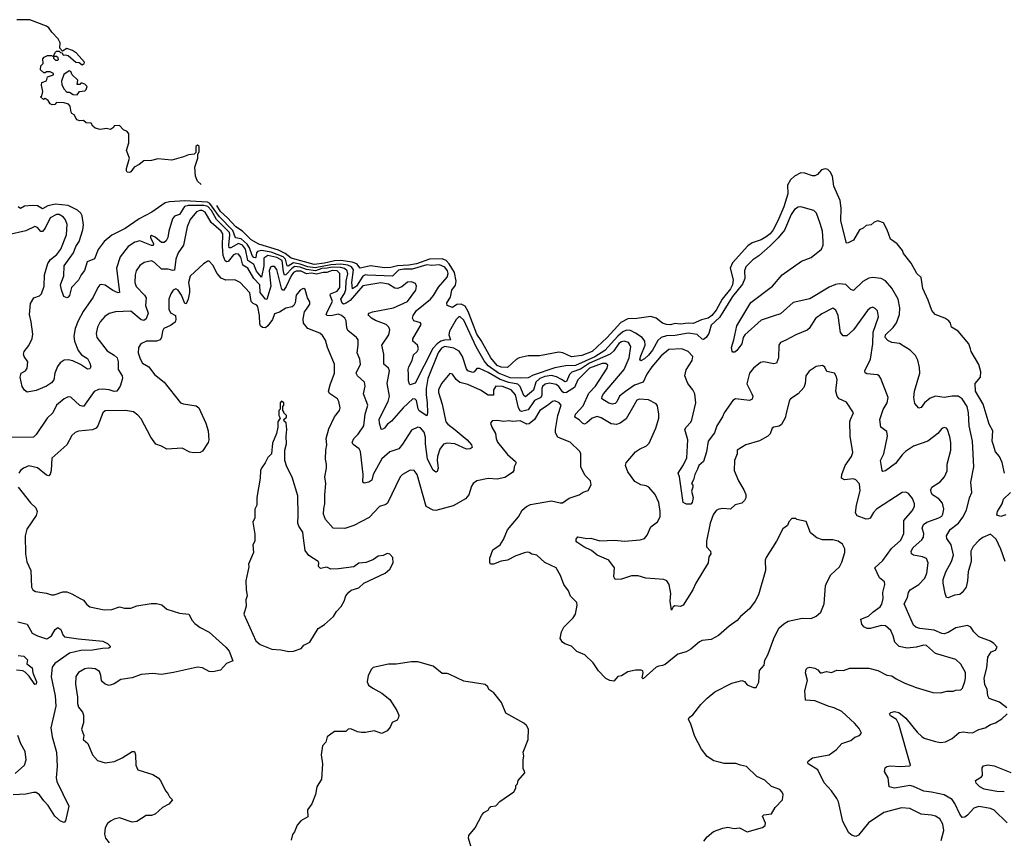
# Model space of a CAD drawing. Extents: x 2087054 to 2277909, y 548907 to 753496.
# Tile 434 of 444: x 2233747 to 2241433, y 716223 to 722616. Entities that reach past the tile are written whole.
import ezdxf

# ---------------------------------------------------------------- set-up
doc = ezdxf.new("R2010")
doc.units = 0

msp = doc.modelspace()

# ---------------------------------------------------------------- linework, layer by layer
at = {"layer": '0CON20XD'}
for points in [[(2235163.4, 721329.1), (2235135.8, 721355), (2235119.8, 721395), (2235112.7, 721465), (2235136.1, 721536.1), (2235137.5, 721565), (2235147.5, 721585), (2235148.8, 721625), (2235135, 721636), (2235121.2, 721625), (2235121.7, 721578.3), (2235110, 721565), (2235065, 721562), (2235025, 721544.3), (2234935, 721518.6), (2234825, 721530.4), (2234775, 721516.9), (2234715, 721513.8), (2234680, 721485), (2234641.2, 721465), (2234615, 721427.5), (2234602.7, 721422.7), (2234585.7, 721425.7), (2234579.2, 721435), (2234580, 721455), (2234604.3, 721535), (2234581.1, 721595), (2234599.2, 721655), (2234598, 721725), (2234585, 721743.3), (2234557, 721757), (2234525, 721790), (2234483, 721787), (2234480, 721775), (2234455, 721757.5), (2234425, 721767.5), (2234375, 721757.5), (2234335, 721770), (2234316.7, 721785), (2234305, 721807.5), (2234265, 721810), (2234245, 721830), (2234215, 721827.5), (2234192.5, 721835), (2234173, 721873), (2234155, 721882.5), (2234147.5, 721895), (2234141.7, 721941.7), (2234127, 721957), (2234095, 721967.5), (2234035, 721970), (2234020, 721955), (2234000.7, 721950.7), (2233985, 721960), (2233970, 721985), (2233945, 722000), (2233931.7, 721991.7), (2233910, 722015), (2233918.3, 722021.7), (2233927.5, 722055), (2233917.5, 722105), (2233920, 722125), (2233955, 722140), (2233965, 722170), (2234010, 722185), (2234010, 722195), (2233985, 722210), (2233955, 722210), (2233945, 722200), (2233935, 722200), (2233910, 722225), (2233913, 722257), (2233930, 722275), (2233928.3, 722311.7), (2233937, 722323), (2233965, 722336.7), (2233995, 722337.5), (2234010, 722330), (2234010, 722315), (2234025, 722300), (2234045, 722300), (2234050, 722305), (2234048.3, 722318.3), (2234035, 722330), (2234010, 722330), (2234010, 722335), (2234025, 722362.5), (2234035, 722370), (2234055, 722370), (2234065, 722360), (2234078.3, 722358.3), (2234085, 722340), (2234105, 722342.5), (2234126.2, 722336.2), (2234185, 722283.3), (2234211.7, 722281.7), (2234235, 722262.5), (2234250, 722275), (2234252.5, 722285), (2234190, 722355), (2234160, 722375), (2234115, 722392.5), (2234081.7, 722371.7), (2234060, 722395), (2234062.5, 722435), (2234047.3, 722467.3), (2233997.5, 722517.5), (2233975, 722552.5), (2233955, 722566.7), (2233825, 722616.2), (2233724.1, 722615.9)], [(2234195, 722030), (2234213.8, 722056.2), (2234255, 722060), (2234265, 722070), (2234272.5, 722095), (2234255, 722112.5), (2234235, 722120), (2234225, 722120), (2234215, 722110), (2234195, 722110), (2234200, 722145), (2234157.5, 722185), (2234145, 722212.5), (2234133.6, 722216.4), (2234092.5, 722187.5), (2234073.9, 722136.1), (2234075, 722110), (2234090, 722075), (2234115, 722050), (2234135, 722050), (2234163, 722033), (2234195, 722030)], [(2241434, 719075), (2241417.3, 719157.3), (2241396.1, 719206.1), (2241365, 719242.5), (2241345, 719302.5), (2241339.2, 719325), (2241344.3, 719405), (2241315, 719456.7), (2241268.9, 719615), (2241207.8, 719715), (2241206.7, 719775), (2241246.7, 719825), (2241248.8, 719865), (2241233.6, 719923.6), (2241173.3, 720025), (2241168.8, 720045), (2241156.1, 720086.1), (2241073, 720183), (2241020, 720215), (2241012.5, 720245), (2241000, 720265), (2240970, 720285), (2240893.9, 720313.9), (2240867.5, 720345), (2240840, 720425), (2240798.3, 720518.3), (2240783.6, 720603.6), (2240750, 720635), (2240706.1, 720716.1), (2240645, 720790), (2240637.5, 720815), (2240595.9, 720865.9), (2240545, 720902.5), (2240520, 720975), (2240489.3, 721029.3), (2240445, 721046.7), (2240416, 721034), (2240395, 721013.3), (2240355, 721010), (2240331.4, 720988.6), (2240302.5, 720975), (2240255, 720894.2), (2240215, 720872.5), (2240201.7, 720871.7), (2240156.9, 721045), (2240158.8, 721145), (2240150.6, 721205), (2240103.3, 721315), (2240092.5, 721395), (2240075, 721427.5), (2240055, 721447.5), (2240035, 721452.5), (2240005, 721442.5), (2239975, 721407.5), (2239955, 721396.7), (2239935, 721396.7), (2239875, 721416.7), (2239845, 721419.2), (2239796, 721395), (2239765, 721365.8), (2239741.1, 721325), (2239742.1, 721255), (2239711.3, 721155), (2239666.3, 721045), (2239629.3, 720975), (2239606.5, 720945), (2239575, 720919.2), (2239535, 720896.5), (2239465, 720873.5), (2239429.9, 720850.1), (2239311.9, 720718.1), (2239293.1, 720675), (2239315.7, 720585), (2239310.6, 720545), (2239296.2, 720515), (2239229.8, 720435), (2239182.9, 720347.1), (2239149, 720305), (2239120.6, 720285), (2239068.3, 720271.7), (2239005, 720243.3), (2238965, 720246.6), (2238905, 720237.9), (2238865, 720243.5), (2238825, 720233.3), (2238796, 720236), (2238765, 720246.7), (2238714.5, 720284.5), (2238675, 720298.6), (2238565, 720283.3), (2238495, 720280.7), (2238438.4, 720251.6), (2238332.4, 720135), (2238216, 720025), (2238135, 719993.5), (2238055, 719983.8), (2237985.9, 720015.9), (2237955, 720020.4), (2237805, 719990), (2237715, 719991.1), (2237645, 719976.5), (2237623, 719963), (2237555, 719900), (2237505, 719902.4), (2237475, 719914.8), (2237425.3, 719975), (2237350, 720110), (2237315, 720159.6), (2237247, 720337), (2237225, 720378.6), (2237194.3, 720395.7), (2237159.1, 720390.9), (2237125, 720368), (2237084, 720385), (2237082.5, 720405), (2237110.8, 720449.2), (2237119.7, 720505), (2237148.2, 720541.8), (2237153.6, 720575), (2237140.9, 720640.9), (2237099.2, 720709.2), (2237076, 720736), (2237045, 720748.6), (2236945, 720747.3), (2236845, 720709.1), (2236785, 720698.6), (2236695.7, 720694.3), (2236645, 720681.7), (2236595, 720678.3), (2236485, 720695.2), (2236405, 720676.6), (2236379.1, 720709.1), (2236343.1, 720723.1), (2236255, 720735.1), (2236205, 720733.3), (2236125, 720714.1), (2236045, 720703.7), (2235865, 720753.4), (2235819.1, 720789.1), (2235767.6, 720817.6), (2235614.1, 720864.1), (2235555, 720896.8), (2235485, 720965.8), (2235435, 720999.4), (2235370.1, 721070.1), (2235315, 721118), (2235286.8, 721164.9)], [(2240775, 717862.3), (2240742.4, 717872.4), (2240725, 717887.5), (2240652, 718055), (2240678.5, 718105), (2240686.1, 718143.9), (2240697.8, 718165), (2240766.5, 718205), (2240812.8, 718255), (2240828.9, 718295), (2240838.9, 718375), (2240825, 718407.5), (2240795, 718420.5), (2240723.3, 718435), (2240710, 718445), (2240707.1, 718465), (2240721.5, 718495), (2240789.4, 718555), (2240803.5, 718575), (2240805.5, 718605), (2240791.1, 718645), (2240801.1, 718675), (2240827.6, 718692.4), (2240922.5, 718725), (2240945, 718740), (2240954.6, 718755.4), (2240961.5, 718795), (2240951.4, 718841.4), (2240922.5, 718875), (2240873.1, 718905), (2240861.1, 718925), (2240859.4, 718945), (2240867.5, 718965), (2240932.9, 719007.1), (2240966.9, 719045), (2240988, 719092), (2240986.7, 719145), (2241015.6, 719255), (2241016.5, 719315), (2241008.9, 719358.9), (2240988.8, 719415), (2240982.5, 719425), (2240965, 719431.2), (2240945, 719423.3), (2240913.8, 719385), (2240835, 719326), (2240725, 719285.8), (2240661.9, 719245), (2240635, 719218.9), (2240585, 719151.5), (2240505, 719092.9), (2240485, 719088.8), (2240478.8, 719095), (2240468, 719175), (2240493.1, 719225), (2240522.5, 719365), (2240515, 719400), (2240468.6, 719435), (2240462.2, 719495), (2240488, 719572), (2240517.5, 719625), (2240526.7, 719665), (2240470, 719815), (2240456.2, 719835), (2240442.9, 719842.9), (2240361.1, 719851.1), (2240348.1, 719858.1), (2240343.2, 719873.2), (2240387.5, 719965), (2240406.4, 720085), (2240410.4, 720175), (2240451.9, 720295), (2240442.1, 720342.1), (2240425, 720362), (2240405, 720370), (2240385.8, 720364.2), (2240364.2, 720345), (2240255.5, 720194.5), (2240205, 720146.9), (2240175, 720147.5), (2240155, 720174), (2240135.6, 720305), (2240117.6, 720347.6), (2240095, 720363.8), (2240009.8, 720320.2), (2239958, 720282), (2239910, 720205), (2239895, 720190.6), (2239805, 720155.6), (2239727, 720113), (2239685.7, 720094.3), (2239672.5, 720075), (2239670.6, 719975), (2239655.5, 719934.5), (2239635, 719928.1), (2239555, 719944.3), (2239530.3, 719939.7), (2239475, 719895.7), (2239445, 719856.9), (2239423.8, 719773.8), (2239463.3, 719695), (2239468.9, 719675), (2239465, 719654), (2239445, 719642.2), (2239335, 719656.2), (2239315, 719641.1), (2239245, 719547.1), (2239232.3, 719515), (2239187.9, 719445), (2239170.7, 719389.3), (2239122.5, 719325), (2239108, 719242), (2239084.3, 719165.7), (2239048, 719135), (2239039.2, 719105), (2239016.2, 719065), (2239007, 719023), (2238992.5, 718995), (2239001.7, 718981.7), (2239002.5, 718965), (2238990, 718935), (2239004, 718885), (2238996.2, 718845), (2238985, 718833.3), (2238951.7, 718831.7), (2238926.1, 718846.1), (2238897.5, 719045), (2238887.1, 719075), (2238929.6, 719140.4), (2238955.4, 719195), (2238962.8, 719335), (2238940.5, 719415), (2238948.5, 719435), (2238985, 719473.5), (2238995, 719492.5), (2239025.5, 719625), (2239017.1, 719695), (2239002.5, 719725), (2238963.1, 719775), (2238939.5, 719835), (2238948.9, 719881.1), (2238996, 719955), (2239000.8, 719985), (2238965.8, 720025), (2238917, 720047), (2238815, 720039.5), (2238755, 719990.4), (2238680.5, 719905), (2238642.1, 719847.9), (2238613.5, 719786.5), (2238545, 719763), (2238476.3, 719713.7), (2238429.7, 719675), (2238408.3, 719631.8), (2238395, 719617.8), (2238375, 719614.5), (2238345, 719622.3), (2238291.9, 719655), (2238292.7, 719675), (2238305.4, 719695), (2238464.7, 719885), (2238505.7, 719975), (2238517.3, 720065), (2238498.8, 720095), (2238465, 720106.6), (2238445, 720101.1), (2238425, 720086.2), (2238385, 720029.4), (2238356.8, 720005), (2238195, 719934), (2238123.6, 719886.4), (2238055.9, 719864.1), (2238038.3, 719845), (2238015, 719791.1), (2238005, 719788.2), (2237975.4, 719805.4), (2237937.3, 719827.3), (2237897.6, 719837.6), (2237845, 719828.5), (2237807.9, 719815), (2237777, 719785), (2237756.6, 719723.4), (2237695, 719670.7), (2237681.9, 719681.9), (2237655, 719751.6), (2237635, 719769.1), (2237565, 719784.1), (2237496.9, 719806.9), (2237405, 719861.2), (2237335, 719891.5), (2237315, 719891.4), (2237295.8, 719865), (2237285, 719860.9), (2237245.6, 719875), (2237235, 719890.8), (2237204.1, 719985), (2237177.5, 720027.5), (2237135, 720051), (2237066.6, 720063.4), (2237039.8, 720050.2), (2237013.2, 720015), (2236931.6, 719815), (2236919.7, 719735), (2236920.3, 719689.7), (2236928.5, 719625), (2236931.1, 719545), (2236926.2, 719523.8), (2236865, 719561.4), (2236857, 719577), (2236845, 719641.8), (2236835, 719653.8), (2236815, 719654.7), (2236739.7, 719585), (2236649.2, 719480.8), (2236614.6, 719455), (2236595, 719427.5), (2236575.9, 719415.9), (2236568.3, 719418.3), (2236555.2, 719465), (2236554.2, 719495.8), (2236624.1, 719635), (2236632.9, 719675), (2236615.5, 719775), (2236633.5, 719875), (2236625.6, 719895), (2236590.5, 719925), (2236590.5, 720005), (2236573.8, 720075), (2236627.8, 720155), (2236635.6, 720195), (2236628.5, 720215), (2236606.9, 720235), (2236525, 720267.9), (2236494.2, 720284.2), (2236472, 720305), (2236466.2, 720315), (2236473.8, 720325), (2236500, 720335), (2236665.8, 720365), (2236772.9, 720415), (2236840, 720505), (2236845.7, 720535), (2236836.7, 720556.7), (2236805, 720568.9), (2236775, 720565.6), (2236730.3, 720529.7), (2236695, 720516.8), (2236675, 720520.3), (2236625, 720551.6), (2236565, 720560.9), (2236425, 720538.6), (2236326.1, 720423.9), (2236295, 720401.4), (2236275, 720395.2), (2236263.4, 720403.4), (2236254.6, 720435), (2236281.9, 720478.1), (2236291.7, 720508.3), (2236294.2, 720575), (2236307.8, 720632.2), (2236304, 720655), (2236283.3, 720673.3), (2236255, 720682.2), (2236185, 720683.1), (2236146.9, 720675), (2236105, 720673.3), (2236055, 720654.4), (2235985, 720666.6), (2235935, 720684.7), (2235895, 720687.9), (2235875, 720676.3), (2235825, 720624.1), (2235815, 720622.3), (2235806.2, 720646.2), (2235794.6, 720735), (2235755, 720760.2), (2235685, 720775.1), (2235653.1, 720755), (2235651.6, 720695), (2235635, 720604.7), (2235595, 720653.5), (2235573.4, 720703.4), (2235527.8, 720735), (2235508.4, 720825), (2235487.2, 720855), (2235455, 720869.5), (2235395, 720834.2), (2235382.2, 720835), (2235378.3, 720855), (2235387.7, 720935), (2235384.2, 720955), (2235283.1, 721055), (2235244.9, 721125), (2235215, 721156.5), (2235185, 721166.1), (2235065, 721166.2), (2235032.3, 721157.7), (2234995, 721095.6), (2234955, 721082.9), (2234938.6, 721061.4), (2234910.4, 720965), (2234902.9, 720915), (2234890.6, 720889.4), (2234875, 720875.7), (2234855, 720876.7), (2234805, 720919.1), (2234775, 720930), (2234767.5, 720925), (2234767.3, 720915), (2234791.5, 720865), (2234787.9, 720852.1), (2234775, 720852.3), (2234685, 720890), (2234645, 720879.6), (2234592.2, 720845), (2234531.8, 720765), (2234503.1, 720675), (2234525.5, 720484.5), (2234515, 720483.5), (2234475, 720502.1), (2234415, 720542.5), (2234385, 720549.5), (2234372.9, 720545), (2234355.6, 720525), (2234319.5, 720449.5), (2234242.3, 720337.7), (2234202.1, 720265), (2234180.8, 720205), (2234169.2, 720145), (2234174.7, 720105), (2234203.8, 720033.8), (2234229.8, 719999.8), (2234275, 719971.4), (2234295.5, 719935), (2234302.5, 719905), (2234295, 719890), (2234275, 719887.1), (2234222.5, 719922.5), (2234162.4, 719952.4), (2234125, 719960.4), (2234095, 719956.5), (2234063.7, 719936.4), (2234041.4, 719908.6), (2234020.8, 719855), (2234012.1, 719805), (2233995, 719780.5), (2233955, 719755.5), (2233875, 719719.2), (2233805, 719706.7), (2233785, 719722.5), (2233765, 719752.5), (2233750.5, 719825), (2233758.1, 719855), (2233791.9, 719875), (2233805.5, 719895.5), (2233810, 719945), (2233781.8, 719985), (2233775.5, 720005), (2233782.2, 720025), (2233817.6, 720072.4), (2233842.9, 720127.1), (2233848.9, 720161.1), (2233837.2, 720257.2), (2233822.8, 720315), (2233831.3, 720398.7), (2233856, 720444), (2233900.3, 720459.7), (2233916, 720475), (2233936.9, 720535), (2233940.3, 720625), (2233967.3, 720712.7), (2233986.7, 720743.3), (2234036.8, 720783.2), (2234067.8, 720825), (2234111.7, 720935), (2234116.3, 721016.3), (2234105, 721053.1), (2234088.5, 721075), (2234055, 721094.8), (2234035, 721095.7), (2233985, 721070), (2233945, 720987.8), (2233925, 720963.3), (2233913, 720963), (2233885, 720994.6), (2233865, 721000.5), (2233795, 720968.2), (2233655.8, 720935.8)], [(2237755, 719841), (2237715, 719820.4), (2237654.1, 719815.9), (2237575, 719819.3), (2237485, 719855.7), (2237403.1, 719913.1), (2237372.2, 719952.2), (2237311, 720061), (2237215, 720269.5), (2237185, 720295.6), (2237175, 720294.8), (2237155, 720275.2), (2237102.3, 720185), (2237096.4, 720155), (2237109.4, 720115), (2237064.1, 720114.1), (2237035, 720106.8), (2237004.8, 720085.2), (2236971.8, 720048.2), (2236835, 719776.7), (2236795, 719763.8), (2236789.2, 719769.2), (2236782.4, 719795), (2236782, 719845), (2236779.3, 719885), (2236784.6, 719905), (2236809.7, 719955), (2236822, 719998), (2236850.5, 720025), (2236859.2, 720045), (2236853.3, 720075), (2236816.7, 720105), (2236814.6, 720125), (2236880, 720235), (2236875, 720248.8), (2236824.4, 720264.4), (2236814.4, 720285), (2236818.1, 720305), (2236844.6, 720345), (2236954.6, 720435), (2236977.9, 720462.1), (2237015, 720526.9), (2237084.8, 720605), (2237092.2, 720635), (2237087.6, 720655), (2237065, 720683.4), (2237025, 720702.7), (2236965, 720696.6), (2236925, 720701.5), (2236811.2, 720668.8), (2236745, 720666.8), (2236705, 720659), (2236656.1, 720613.9), (2236461, 720621), (2236445, 720622.8), (2236425, 720614.2), (2236375, 720536), (2236345, 720515.5), (2236340.5, 720565), (2236351.7, 720661.7), (2236337.3, 720685), (2236308.1, 720698.1), (2236255, 720708), (2236175, 720703), (2236052.1, 720677.8), (2235995, 720686.8), (2235936.8, 720706.8), (2235885, 720716.8), (2235842.7, 720692.7), (2235835, 720695.3), (2235822.2, 720745), (2235803, 720765), (2235710.2, 720800.2), (2235635, 720812.9), (2235604.1, 720805), (2235596.6, 720795), (2235589.8, 720760.2), (2235585, 720755.4), (2235575, 720758.1), (2235560.5, 720775), (2235541.3, 720835), (2235523.6, 720863.6), (2235475, 720904.7), (2235431.6, 720911.6), (2235410.3, 720970.3), (2235306.2, 721076.2), (2235231.6, 721181.6), (2235212.4, 721192.4), (2235035, 721200.7), (2234915, 721194.8), (2234883, 721187), (2234777, 721113), (2234678.5, 721061.5), (2234569.2, 720985), (2234465, 720932.2), (2234407, 720883), (2234358.8, 720821.2), (2234331.1, 720748.9), (2234274.7, 720725.3), (2234252, 720658), (2234225.5, 720625), (2234205, 720583.1), (2234150.6, 720525), (2234135, 720462.5), (2234125, 720448.8), (2234114, 720444), (2234090, 720455), (2234072.3, 720507.7), (2234066.5, 720545), (2234092.5, 720615), (2234094.4, 720695), (2234165.5, 720794.5), (2234185, 720843.8), (2234210.3, 720885), (2234239.7, 720975), (2234244.1, 721015), (2234234.7, 721084.7), (2234224.6, 721104.6), (2234197.5, 721127.5), (2234123.9, 721163.9), (2234025, 721174.3), (2233966.8, 721163.2), (2233925, 721138.6), (2233885, 721161.6), (2233844.7, 721165.3), (2233785, 721159.1), (2233752.3, 721142.3), (2233735, 721153.8)], [(2241439.6, 718385), (2241405, 718480.8), (2241369.2, 718559.2), (2241325, 718598.5), (2241266.5, 718573.5), (2241237.4, 718552.6), (2241189, 718501), (2241172.1, 718465), (2241174.6, 718385), (2241150, 718305), (2241145.4, 718235), (2241134.3, 718185), (2241105, 718143.8), (2241085, 718126.7), (2241045, 718123.3), (2240995, 718101.2), (2240983, 718103), (2240970.8, 718135), (2240956, 718215), (2240957.1, 718245), (2240975.6, 718305), (2241021.8, 718385), (2241036.2, 718435), (2241018.8, 718515), (2240985.7, 718565), (2240981.4, 718585), (2241011.2, 718635), (2241075.9, 718684.1), (2241109.2, 718730.8), (2241137.3, 718785), (2241161.2, 718881.2), (2241178.9, 718925), (2241171.1, 719005), (2241195.5, 719125), (2241183.9, 719323.9), (2241160, 719445), (2241153, 719547), (2241142.2, 719595), (2241105, 719656.4), (2241073.8, 719675), (2241025, 719675.5), (2240965, 719664.6), (2240895, 719676.9), (2240855, 719659.6), (2240811.2, 719625), (2240785, 719587.5), (2240765, 719583.3), (2240735, 719620), (2240726.5, 719665), (2240731.8, 719715), (2240773.6, 719855), (2240771.1, 719901.1), (2240757.3, 719957.3), (2240739.2, 719995), (2240697.5, 720035), (2240665, 720056.5), (2240615, 720088.2), (2240555, 720094.4), (2240525, 720112.1), (2240503.5, 720135), (2240505, 720156.2), (2240566.6, 720213.4), (2240591.5, 720248.5), (2240613.8, 720315), (2240617.7, 720365), (2240604.7, 720434.7), (2240555, 720520.8), (2240505, 720575.7), (2240472.5, 720595), (2240405, 720603.3), (2240375, 720596.9), (2240329.6, 720570.4), (2240255, 720502.5), (2240235, 720510), (2240195, 720547.6), (2240145, 720554.2), (2240115, 720548.2), (2240065, 720526.2), (2239914.4, 720435.6), (2239785, 720408.6), (2239685, 720320), (2239635.7, 720304.3), (2239535, 720269.1), (2239408, 720155), (2239395.8, 720135), (2239383.8, 720085), (2239345, 720032.5), (2239329.3, 720020.7), (2239315, 720020), (2239307.7, 720027.7), (2239302.5, 720055), (2239322.7, 720115), (2239345.3, 720225), (2239455, 720406.5), (2239623.8, 720535), (2239698.8, 720625), (2239849.5, 720730.5), (2239925, 720759.5), (2240005, 720823.3), (2240018.8, 720855), (2240019.6, 720885), (2240014.5, 720964.5), (2239996.9, 721025), (2239967.1, 721105), (2239945, 721125.8), (2239845, 721155.4), (2239825, 721152.3), (2239795, 721133.8), (2239768.3, 721095), (2239716.9, 720973.1), (2239668.1, 720911.9), (2239605, 720849.1), (2239516.8, 720773.2), (2239469.1, 720740.9), (2239415, 720687.1), (2239404.6, 720655), (2239408, 720595), (2239388.9, 720551.1), (2239310.3, 720455), (2239208.9, 720291.1), (2239145, 720231.5), (2239126.4, 720165), (2239105, 720133.6), (2239085, 720117.9), (2239075, 720120.4), (2239035, 720157.4), (2238965, 720167.1), (2238865, 720149.8), (2238795, 720147.7), (2238755.6, 720134.4), (2238729.5, 720110.5), (2238685.7, 720035), (2238655, 719995.4), (2238625, 719967.9), (2238595, 719953.3), (2238589.1, 719965), (2238595, 719992), (2238630.2, 720075), (2238626.2, 720106.2), (2238605, 720133.5), (2238555, 720168.5), (2238515, 720188.7), (2238485, 720191.6), (2238455, 720178.4), (2238414.9, 720145.1), (2238315, 720032.4), (2238236.5, 719983.5), (2238085, 719916.1), (2238007.6, 719912.4), (2237925, 719896.5), (2237755, 719841)], [(2237145, 719413.9), (2237240.9, 719335), (2237274.4, 719295), (2237278.6, 719275), (2237264.5, 719265.5), (2237235, 719262.9), (2237142.7, 719302.7), (2237085, 719308.7), (2237055, 719302.2), (2237027.3, 719262.7), (2237007.8, 719205), (2237005.4, 719174.6), (2237012.9, 719115), (2237005, 719088), (2236995, 719082.5), (2236975, 719098.6), (2236929.3, 719185), (2236913.8, 719305), (2236914.1, 719355), (2236905, 719395.8), (2236875, 719429.4), (2236855, 719432.9), (2236805, 719411.2), (2236735, 719300.8), (2236705.8, 719265), (2236635, 719240.8), (2236575, 719185.6), (2236505.4, 719065), (2236495, 719021.2), (2236473.3, 719005), (2236436.1, 718996.1), (2236425.8, 719005.8), (2236429.1, 719065), (2236406.4, 719245), (2236395.9, 719265.9), (2236349.2, 719299.2), (2236342.2, 719315), (2236354.4, 719345), (2236389.8, 719380.2), (2236433.3, 719445), (2236443.1, 719535), (2236463.6, 719605), (2236429.5, 719695), (2236442.7, 719755), (2236438.5, 719785), (2236382.9, 719835), (2236373.1, 719855), (2236407, 719927), (2236403.1, 719965), (2236382.2, 720015), (2236389.6, 720075), (2236387.8, 720115), (2236375.4, 720135.4), (2236308.5, 720188.5), (2236300.7, 720210.7), (2236295.6, 720265), (2236284.4, 720285), (2236260, 720305), (2236235, 720315.9), (2236175, 720303.2), (2236145.8, 720305), (2236140.3, 720315), (2236149.9, 720340.1), (2236188.1, 720415), (2236170.3, 720465), (2236173.8, 720475), (2236224, 720495), (2236244.8, 720525), (2236246.5, 720635), (2236225, 720654.8), (2236185, 720658.1), (2236145, 720642.5), (2236115, 720642.7), (2236065, 720629.4), (2236025, 720637.3), (2235985, 720632.8), (2235945, 720652.2), (2235905, 720653), (2235885, 720641.3), (2235865, 720615.6), (2235828.2, 720531.8), (2235805, 720502.1), (2235795, 720505.5), (2235789.5, 720519.5), (2235755, 720666.5), (2235735, 720688.5), (2235715, 720688.8), (2235705, 720682.5), (2235693.1, 720655), (2235707.7, 720535), (2235675, 720430.6), (2235665, 720433.3), (2235624.6, 720484.6), (2235620.5, 720545), (2235574, 720596), (2235528.6, 720675), (2235489.9, 720699.9), (2235472.6, 720762.6), (2235455, 720785.4), (2235435, 720788.2), (2235415, 720780.5), (2235375, 720728.6), (2235365, 720724.1), (2235351.8, 720731.8), (2235335.1, 720775), (2235329.7, 720845), (2235333.1, 720945), (2235319.7, 720965), (2235242.6, 721032.6), (2235195, 721113.1), (2235171.2, 721125), (2235152.5, 721125), (2235128.1, 721115), (2235078.8, 721055), (2235055, 720998.8), (2235024.7, 720855.3), (2234985, 720795.7), (2234965.2, 720744.8), (2234955, 720660), (2234942.5, 720657.5), (2234905, 720668.4), (2234855, 720666.7), (2234799.5, 720719.5), (2234775, 720732.9), (2234719.1, 720720.9), (2234685, 720697.5), (2234656.7, 720655), (2234649.1, 720625), (2234646.4, 720565), (2234655, 720532.9), (2234722.2, 720465), (2234734.5, 720445), (2234728.7, 720385), (2234749.5, 720325), (2234735, 720280.8), (2234715, 720266.7), (2234695, 720272.7), (2234615, 720340.4), (2234494.6, 720335.4), (2234445, 720321.1), (2234410.5, 720299.5), (2234375, 720255.8), (2234354.5, 720215), (2234344.5, 720165), (2234349.4, 720135), (2234429.5, 720029.5), (2234485, 719996.5), (2234506.4, 719976.4), (2234514.6, 719945), (2234515.3, 719885.3), (2234545.6, 719835.6), (2234550.4, 719815), (2234531.3, 719755), (2234505, 719714.2), (2234485, 719711.9), (2234445, 719724.7), (2234392.1, 719732.1), (2234361.7, 719728.3), (2234327.8, 719712.2), (2234245, 719594.3), (2234215, 719604.4), (2234145, 719669.2), (2234125, 719670), (2234093.4, 719656.6), (2234034.2, 719605), (2234005, 719546.2), (2233960, 719505), (2233875, 719375.8), (2233855, 719357.1), (2233662.4, 719352.4)], [(2239088, 716202), (2239112.5, 716235), (2239163.9, 716276.1), (2239237, 716303), (2239275, 716310), (2239325, 716300), (2239365, 716306.2), (2239425, 716273.8), (2239545, 716306.7), (2239565.6, 716324.4), (2239569.4, 716340.6), (2239545, 716397.5), (2239555, 716406), (2239615, 716413.3), (2239645, 716463.3), (2239702.5, 716525), (2239707.5, 716565), (2239700, 716585), (2239680, 716605), (2239615, 716626.7), (2239565, 716676.7), (2239502.5, 716705), (2239420, 716785), (2239375, 716793.3), (2239338.3, 716808.3), (2239245, 716808.8), (2239207.7, 716817.7), (2239165, 716828.8), (2239113, 716863), (2239069.5, 716919.5), (2239017.3, 717017.3), (2238986.2, 717115), (2238966.7, 717155), (2238972.3, 717167.7), (2239001.7, 717188.3), (2239065, 717268.8), (2239112.6, 717317.4), (2239173.4, 717366.6), (2239305, 717436.2), (2239385, 717456.7), (2239405, 717447.5), (2239425, 717422.5), (2239475, 717400), (2239495, 717400), (2239516.4, 717443.6), (2239523.3, 717535), (2239558.8, 717575), (2239562.5, 717615), (2239586.2, 717655), (2239634, 717785), (2239673.8, 717865), (2239710.9, 717899.1), (2239745, 717918), (2239855, 717943.3), (2239925, 717940), (2239965, 717957.5), (2240001.7, 717988.3), (2240028.1, 718055), (2240038.6, 718195), (2240047.9, 718222.1), (2240078.3, 718281.7), (2240146.1, 718343.9), (2240165, 718380), (2240188, 718455), (2240188, 718485), (2240169.5, 718519.5), (2240137.5, 718545), (2240095, 718554), (2240015, 718553.8), (2239969.3, 718569.3), (2239919.3, 718609.3), (2239886.4, 718696.4), (2239813, 718713), (2239805, 718720), (2239775, 718720), (2239750, 718695), (2239740, 718665), (2239705, 718640), (2239656.1, 718543.9), (2239573.3, 718415), (2239567.5, 718395), (2239570, 718315), (2239514, 718125), (2239488.8, 718075), (2239445, 718016.7), (2239375, 717956.2), (2239346.8, 717923.2), (2239285, 717880), (2239202.3, 717807.7), (2239145, 717776), (2239075, 717766.9), (2239055, 717757.1), (2238985, 717699.2), (2238949.3, 717680.7), (2238885, 717661.9), (2238785, 717580.6), (2238765, 717572.5), (2238735, 717568.9), (2238715, 717558.7), (2238615, 717468.8), (2238606.4, 717476.4), (2238614.2, 717515), (2238610.8, 717530.8), (2238597.1, 717537.1), (2238555, 717535.8), (2238495, 717522.5), (2238445, 717492.5), (2238415, 717487.5), (2238385, 717450), (2238355, 717456.7), (2238322.3, 717472.3), (2238265, 717532.5), (2238223.9, 717593.9), (2238157.3, 717657.3), (2238095, 717681.2), (2238053.2, 717723.2), (2238002.1, 717742.1), (2237983.3, 717755), (2237966.7, 717785), (2237976.7, 717835), (2237995, 717872.5), (2238066.7, 717945), (2238085, 717972.5), (2238098.8, 718045), (2238096.7, 718065), (2238046.2, 718115), (2238030, 718155), (2237995.6, 718205), (2237968.6, 718275), (2237934.4, 718335), (2237845, 718376.9), (2237785, 718434.3), (2237745, 718443.1), (2237723.3, 718455), (2237708.3, 718458.3), (2237686.8, 718453.2), (2237620, 718430), (2237555, 718394.2), (2237505, 718386.7), (2237445, 718363.3), (2237423, 718363), (2237416.7, 718376.7), (2237417.7, 718412.3), (2237440.8, 718475), (2237498, 718515), (2237523.9, 718556.1), (2237555, 718632.5), (2237640.6, 718735), (2237668.9, 718785), (2237702.9, 718815), (2237735, 718830.5), (2237898.3, 718858.3), (2237965, 718842.9), (2237985, 718844.2), (2238035, 718880), (2238115, 718906.7), (2238145, 718926.7), (2238185, 718940), (2238207.5, 718985), (2238202.5, 719015), (2238159.3, 719059.3), (2238128, 719125), (2238126.2, 719225), (2238120, 719245), (2238045, 719317.5), (2237985, 719341.2), (2237947.2, 719357.2), (2237930.8, 719390.8), (2237929.3, 719415), (2237947.3, 719525), (2237972.9, 719605), (2237958, 719625), (2237925, 719640.8), (2237905, 719635.8), (2237867.7, 719602.3), (2237806.7, 719565), (2237765.8, 719494.3), (2237725, 719459.2), (2237705, 719457.9), (2237655, 719482.7), (2237597.1, 719477.1), (2237565, 719484.3), (2237525, 719479.2), (2237473.6, 719486.4), (2237435, 719482.5), (2237423.3, 719465), (2237433.3, 719435), (2237462, 719385), (2237467.1, 719345), (2237477.6, 719317.6), (2237555, 719220.6), (2237618.1, 719165), (2237621.4, 719155), (2237608.1, 719125), (2237604, 719095), (2237595, 719081.2), (2237535, 719040.8), (2237475, 719029.2), (2237405, 719034.2), (2237315.8, 719014.2), (2237286, 718995), (2237275, 718973.3), (2237252.9, 718905), (2237226.2, 718873.8), (2237130.8, 718819.2), (2236995, 718784.4), (2236975, 718785.6), (2236918.6, 718815), (2236850.9, 719065), (2236826.4, 719096.4), (2236795, 719097.1), (2236736, 719065), (2236718.1, 719045), (2236619.1, 718840.9), (2236605, 718830.6), (2236555, 718815.7), (2236475, 718727.5), (2236356.2, 718665), (2236285, 718643.1), (2236195, 718646), (2236135, 718712), (2236118.5, 718755), (2236121.7, 718798.3), (2236130, 718835), (2236128.5, 718905), (2236137.5, 718995), (2236128, 719045), (2236142.5, 719115), (2236142.5, 719145), (2236132.9, 719185), (2236136.7, 719255), (2236145.6, 719295), (2236140, 719345), (2236159.3, 719420.7), (2236204, 719515), (2236244, 719565), (2236248.6, 719585), (2236238.6, 719635), (2236227.5, 719655), (2236166.3, 719696.3), (2236157.8, 719715), (2236169.5, 719765), (2236205.5, 719855), (2236204.3, 719925), (2236150.5, 720055), (2236133.6, 720113.6), (2236109.8, 720149.8), (2236089.2, 720169.2), (2235996, 720205), (2235962.2, 720245), (2235959.6, 720280.4), (2235970.8, 720335), (2235984.4, 720355.6), (2236011.2, 720395), (2236013, 720413), (2235993.3, 720445), (2235975, 720510), (2235965, 720517.5), (2235955, 720513.3), (2235935, 720503.3), (2235906, 720465), (2235896, 720405), (2235886.6, 720383.4), (2235875, 720374.3), (2235825, 720362.5), (2235775, 720332.2), (2235735, 720318.8), (2235719.4, 720275), (2235684.1, 720225.9), (2235665, 720210), (2235641.2, 720211.2), (2235625.5, 720225), (2235620.4, 720240.4), (2235618.9, 720305), (2235604.7, 720374.7), (2235597.3, 720387.3), (2235568.8, 720398.8), (2235554.3, 720414.3), (2235542.3, 720482.3), (2235468.8, 720565), (2235425, 720583.5), (2235355, 720581.8), (2235318.9, 720598.9), (2235287.9, 720635), (2235255, 720700), (2235225, 720730), (2235215, 720730), (2235181.2, 720708.8), (2235076.4, 720613.6), (2235063.8, 720565), (2235073.4, 720515), (2235071.1, 720485)], [(2235071.1, 720485), (2235061.5, 720435), (2235045, 720398), (2235035, 720400.8), (2235010.3, 720465), (2234985, 720503.5), (2234965, 720514.3), (2234945.5, 720504.5), (2234926, 720475), (2234910.6, 720435), (2234911.1, 720355), (2234925, 720327.1), (2234963.8, 720305), (2234966.7, 720275), (2234960, 720255), (2234925, 720229.2), (2234872, 720205), (2234860.6, 720185), (2234854.4, 720135), (2234844.5, 720115.5), (2234815, 720106.2), (2234737.5, 720105), (2234693.3, 720085), (2234674.4, 720055.6), (2234670.6, 720015), (2234687, 719967), (2234706, 719935), (2234755, 719906), (2234800, 719845), (2234875, 719785.8), (2235003.3, 719625), (2235025, 719616), (2235125, 719600), (2235143.9, 719583.9), (2235198.6, 719465), (2235218.9, 719405), (2235223.3, 719335), (2235218.6, 719315), (2235173, 719247), (2235155, 719237.5), (2235104.2, 719234.2), (2235075, 719240), (2235015, 719270), (2234895, 719261.4), (2234853.3, 719285), (2234810.2, 719300.2), (2234771.1, 719355), (2234695, 719498.6), (2234669.2, 719529.1), (2234635, 719554.1), (2234573.2, 719563.2), (2234415, 719561.1), (2234395.7, 719545), (2234357.8, 719445), (2234344.6, 719425.4), (2234316.1, 719413.9), (2234205, 719403.5), (2234178.6, 719391.4), (2234155, 719368), (2234114.4, 719295), (2233997.6, 719192.4), (2233993.1, 719095), (2233985, 719066.2), (2233975, 719054), (2233955, 719059.2), (2233885, 719115.5), (2233818.8, 719131.2), (2233776.7, 719115), (2233753.8, 719095), (2233740, 719075)], [(2240941.1, 716205), (2240960, 716285), (2240952.9, 716335), (2240930.6, 716375), (2240895, 716395.5), (2240865, 716403.8), (2240785, 716410.9), (2240695, 716457.1), (2240631.7, 716461.7), (2240492.5, 716425), (2240372.5, 716345), (2240295, 716247.5), (2240275, 716237.1), (2240245, 716246), (2240220, 716265), (2240171.9, 716355), (2240137.6, 716507.6), (2240125.5, 716535), (2240085, 716592.9), (2240027.6, 716657.6), (2239977, 716757), (2239903.3, 716805), (2239896.7, 716815), (2239901.2, 716825), (2239935, 716850.8), (2240065.6, 716874.4), (2240123.9, 716916.1), (2240165.9, 716964.1), (2240235, 716986.2), (2240265.8, 717014.2), (2240303.6, 717026.4), (2240317.5, 717045), (2240300.5, 717080.5), (2240265, 717123.8), (2240165, 717213.1), (2240105, 717241.9), (2240065, 717252.2), (2239955, 717297.1), (2239882.5, 717302.5), (2239875.6, 717375), (2239895.8, 717455), (2239880, 717515), (2239886.4, 717543.6), (2239896.1, 717553.9), (2239915, 717559.2), (2239955, 717552.9), (2239978.3, 717538.3), (2239995, 717516.7), (2240005, 717516.2), (2240045, 717526.2), (2240085, 717518.8), (2240125, 717536), (2240177.3, 717532.7), (2240228.3, 717551.7), (2240375, 717552), (2240445, 717533.8), (2240515, 717498), (2240555, 717492), (2240587.9, 717467.9), (2240656.2, 717436.2), (2240745, 717401.4), (2240875, 717361.2), (2240935, 717360), (2240985, 717371.2), (2241035, 717372), (2241055, 717380), (2241095, 717382.5), (2241108, 717395), (2241125, 717447.5), (2241131.1, 717475), (2241129.4, 717519.4), (2241094.3, 717584.3), (2241055, 717620.8), (2240895, 717665.4), (2240825, 717727.9), (2240805, 717730.9), (2240745, 717716.7), (2240675, 717708.9), (2240611.7, 717721.7), (2240577.5, 717755), (2240565.5, 717805), (2240547.8, 717845), (2240505, 717882.7), (2240475, 717886.1), (2240385, 717860.6), (2240362.2, 717862.2), (2240337.8, 717875), (2240321.8, 717895), (2240314.4, 717935.6), (2240372.6, 717957.4), (2240408.7, 717991.3), (2240465, 718031.1), (2240478.3, 718051.7), (2240487.8, 718095), (2240486.2, 718143.8), (2240500, 718205), (2240498.8, 718225), (2240457.8, 718257.8), (2240422.9, 718335), (2240485, 718393.1), (2240552.6, 718487.4), (2240625, 718551.9), (2240647.9, 718605), (2240648.6, 718705), (2240715, 718780.8), (2240730.9, 718815), (2240731.8, 718835), (2240716.6, 718876.6), (2240686.3, 718916.3), (2240665, 718927.5), (2240636.8, 718923.2), (2240435, 718792.9), (2240412, 718768), (2240385, 718724), (2240373, 718717), (2240355, 718716.9), (2240285, 718742.9), (2240270.5, 718765), (2240278.9, 718825), (2240307.9, 718937.9), (2240302, 718992), (2240275, 719022.9), (2240255, 719030), (2240185, 719023.3), (2240162, 719035), (2240165.4, 719065), (2240189.7, 719135), (2240239.2, 719205), (2240249.5, 719235), (2240229.4, 719365), (2240227.8, 719475), (2240231.4, 719495), (2240257.1, 719545), (2240200, 719630), (2240145, 719654.4), (2240128.2, 719675), (2240119.1, 719715), (2240127.3, 719807.3), (2240121.7, 719831.7), (2240107.5, 719855), (2240048.8, 719868.8), (2240033, 719903), (2240013.6, 719916.4), (2239965, 719908.8), (2239909.7, 719870.3), (2239884.5, 719835.5), (2239879.4, 719775), (2239867.2, 719742.8), (2239825, 719694.2), (2239764, 719656), (2239757.5, 719645), (2239728.1, 719531.9), (2239725, 719513.3), (2239695, 719453.8), (2239675, 719441.2), (2239635, 719434), (2239620, 719425), (2239605, 719382.5), (2239586.8, 719363.2), (2239521.7, 719328.3), (2239415, 719296.2), (2239347.5, 719255), (2239346.7, 719225), (2239326.4, 719173.6), (2239324, 719095), (2239357.5, 719015), (2239400, 718945), (2239415, 718907.5), (2239415, 718883.3), (2239405, 718860.8), (2239385, 718839.4), (2239331.2, 718828.8), (2239295, 718793.8), (2239235, 718798.8), (2239205, 718793.8), (2239185, 718783.8), (2239159.8, 718750.2), (2239136.9, 718685), (2239107.5, 718545), (2239109.1, 718499.1), (2239140, 718465), (2239141.2, 718445), (2239127.3, 718422.7), (2239122.5, 718375), (2239025, 718216.7), (2239001.9, 718165), (2238927.1, 718045), (2238905, 718032.9), (2238861.4, 718038.6), (2238849.3, 718030.7), (2238833.9, 718003.9), (2238824.4, 718075), (2238829.1, 718135), (2238816.2, 718206.2), (2238798, 718235), (2238775, 718244.2), (2238635, 718255.6), (2238575, 718273.6), (2238523, 718273), (2238445.9, 718245.9), (2238395, 718243.8), (2238386, 718265), (2238390, 718335), (2238345, 718396.2), (2238255, 718435.7), (2238210.7, 718470.7), (2238149.8, 718499.8), (2238096.7, 718535), (2238090, 718545), (2238090.7, 718559.3), (2238105, 718576.7), (2238175, 718564.3), (2238205, 718566.4), (2238276.2, 718546.2), (2238389.2, 718550.8), (2238467.2, 718542.8), (2238590, 718555), (2238623.3, 718565), (2238645, 718590), (2238674.5, 718655.5), (2238726, 718695), (2238745.7, 718735), (2238746.7, 718775), (2238735.7, 718845), (2238707.9, 718907.9), (2238658.8, 718965), (2238637.5, 718975), (2238595, 718982.5), (2238549.1, 719009.1), (2238494.5, 719085), (2238475.8, 719135), (2238482, 719155), (2238555, 719240.9), (2238585, 719262.7), (2238640.7, 719289.3), (2238661.2, 719308.8), (2238713.2, 719426.8), (2238735.8, 719505), (2238737.1, 719535), (2238725, 719600), (2238715, 719616.2), (2238655, 719647.5), (2238585, 719654), (2238564, 719645), (2238529.5, 719585), (2238480.9, 719499.1), (2238435, 719465.4), (2238405, 719455.4), (2238365, 719459.2), (2238285, 719507.5), (2238255, 719516.6), (2238215, 719504.6), (2238175, 719467.1), (2238155, 719457.3), (2238140, 719465), (2238115, 719492.2), (2238081.7, 719511.7), (2238086.5, 719535), (2238145, 719600.9), (2238190.8, 719699.2), (2238242.9, 719755), (2238331.8, 719895), (2238339.1, 719919.1), (2238321.9, 719931.9), (2238295, 719931.4), (2238194, 719895), (2238103.2, 719805), (2238077.4, 719742.6), (2238015, 719704.5), (2237995, 719703), (2237985, 719709), (2237955, 719750.9), (2237935, 719767), (2237882.7, 719777.3), (2237849.1, 719770.9), (2237828.1, 719751.9), (2237822.6, 719735), (2237823.3, 719685), (2237815, 719666.4), (2237765, 719642.5), (2237715, 719569.3), (2237665, 719556.7), (2237652.8, 719562.8), (2237640.6, 719585), (2237617.6, 719687.6), (2237584.6, 719725), (2237515, 719752.8), (2237465, 719755.4), (2237446.2, 719725), (2237446, 719684), (2237405, 719683.2), (2237345, 719722.4), (2237245, 719766.2), (2237183.4, 719783.4), (2237155.3, 719805.3), (2237125, 719848.8), (2237105, 719853.8), (2237040, 719775), (2237017.1, 719725), (2237015.7, 719705), (2237044, 719614), (2237074.5, 719475), (2237087.8, 719457.8), (2237145, 719413.9)], [(2235847, 717683), (2235885, 717683.8), (2235943.6, 717706.4), (2235965, 717732.5), (2236012.5, 717755), (2236077, 717863), (2236126.1, 717893.9), (2236197.5, 717955), (2236220, 717995), (2236255.7, 718034.3), (2236278.8, 718075), (2236292.3, 718117.7), (2236315, 718146.7), (2236335, 718160), (2236395, 718178.8), (2236433.9, 718216.1), (2236600, 718295), (2236637.5, 718325), (2236662.5, 718375), (2236660, 718415), (2236635, 718442.5), (2236615, 718447.5), (2236585, 718432.5), (2236545, 718426.7), (2236509.7, 718400.3), (2236452.3, 718377.7), (2236395, 718372), (2236355, 718344), (2236235, 718327.5), (2236175, 718326), (2236145, 718341.2), (2236095, 718330), (2236079.4, 718345), (2236082, 718375), (2236076.2, 718385), (2236005, 718431.2), (2235975, 718471.2), (2235962.5, 718567.5), (2235955.8, 718615), (2235925, 718660), (2235916.9, 718685), (2235921.9, 718745), (2235916.8, 718896.8), (2235875, 719042.5), (2235833.2, 719123.2), (2235816, 719175), (2235816.4, 719253.6), (2235830, 719305), (2235826.7, 719365), (2235832.5, 719415), (2235827.5, 719467.5), (2235811.7, 719481.7), (2235810, 719495), (2235828.3, 719511.7), (2235830, 719525), (2235810, 719545), (2235810, 719555), (2235800, 719565), (2235800, 719595), (2235810, 719605), (2235810, 719625), (2235791.7, 719638.3), (2235780, 719625), (2235780, 719575), (2235770, 719565), (2235770, 719525), (2235780, 719505), (2235762.5, 719475), (2235762.5, 719435), (2235752.5, 719385), (2235720.7, 719309.3), (2235712.5, 719225), (2235683.9, 719196.1), (2235663.3, 719155), (2235633.3, 719115), (2235626.7, 719095), (2235623.3, 719035), (2235597.5, 718885), (2235597.5, 718825), (2235583, 718793), (2235583, 718727), (2235567, 718693), (2235582.5, 718597.5), (2235582.5, 718545), (2235566.7, 718515), (2235572.5, 718455), (2235533.3, 718365), (2235536.1, 718343.9), (2235512.5, 718235), (2235513.6, 718166.4), (2235523.6, 718116.4), (2235513.3, 718085), (2235514, 718035), (2235496.2, 717975), (2235590, 717765), (2235625, 717737.5), (2235715, 717700), (2235786.1, 717696.1), (2235847, 717683)], [(2233735.7, 718965), (2233832, 718842), (2233873.3, 718805), (2233882.9, 718775), (2233876, 718745), (2233802.2, 718637.8), (2233790, 718585), (2233791.9, 718445), (2233803.7, 718383.7), (2233834.4, 718315), (2233840, 718185), (2233850, 718165), (2233871.2, 718151.2), (2233955, 718138.1), (2233995, 718125.7), (2234015, 718125.8), (2234082.6, 718147.4), (2234115, 718147.5), (2234153.7, 718133.7), (2234220, 718095), (2234244.4, 718084.4), (2234270.3, 718050.3), (2234295, 718030), (2234405, 718008), (2234465, 718011.4), (2234525, 718030), (2234565, 718020.8), (2234615, 718020), (2234662.3, 718037.7), (2234774.1, 718055.9), (2234815, 718056), (2234856.9, 718046.9), (2234895, 718013.8), (2234945, 717996.7), (2234995, 717981.2), (2235066, 717975), (2235093.8, 717925), (2235115, 717901.2), (2235155, 717870), (2235225, 717832), (2235356, 717715), (2235380.8, 717685), (2235411.7, 717608.3), (2235362.1, 717587.9), (2235315, 717537.5), (2235255, 717523.3), (2235225, 717526.5), (2235175, 717554.2), (2235135, 717560.8), (2234947.5, 717517.5), (2234855, 717502.9), (2234785, 717510.8), (2234695, 717503.8), (2234625, 717476.2), (2234535, 717463.3), (2234485, 717428.8), (2234445, 717418), (2234415, 717426.2), (2234394.2, 717444.2), (2234385.9, 717455.9), (2234381.4, 717495), (2234370, 717525), (2234335, 717546.4), (2234285, 717552.9), (2234255, 717546), (2234205, 717517.5), (2234186.1, 717486.1), (2234182.7, 717427.3), (2234196.8, 717326.8), (2234197.8, 717275), (2234206.9, 717246.9), (2234237.9, 717207.9), (2234244.2, 717185), (2234243.8, 717125), (2234228.8, 717075), (2234247.5, 717025), (2234242.5, 716995), (2234277.5, 716965), (2234316, 716876), (2234355, 716830), (2234415, 716814), (2234485.9, 716824.1), (2234547.7, 716852.3), (2234625, 716902.5), (2234641.7, 716901.7), (2234650, 716875), (2234653.3, 716795), (2234669.3, 716759.3), (2234785, 716721.2), (2234826.7, 716695), (2234846.7, 716675), (2234884, 716595), (2234904.1, 716574.1), (2234916.2, 716546.2), (2234940, 716525), (2234910, 716490), (2234862.5, 716465), (2234805, 716412.5), (2234775, 716402.5), (2234735, 716402.5), (2234660, 716355), (2234625, 716350), (2234525, 716382.5), (2234485, 716373.3), (2234455, 716356.2), (2234432.1, 716337.9), (2234414, 716305), (2234408.8, 716255), (2234416.2, 716225), (2234445, 716188.8)], [(2241445, 718749.2), (2241405, 718735.7), (2241376, 718746), (2241379.2, 718775), (2241415.8, 718835), (2241427.9, 718872.1), (2241482.5, 718925)], [(2233733.1, 717913.1), (2233804.5, 717894.5), (2233844.4, 717825), (2233885, 717804.4), (2233955, 717782), (2233965, 717783.8), (2233995.8, 717805), (2234023.1, 717855), (2234045, 717870), (2234068.1, 717855), (2234083.2, 717813.2), (2234096.4, 717796.4), (2234205, 717780.6), (2234395, 717761.8), (2234432.5, 717745), (2234452, 717725), (2234453.8, 717715), (2234441.4, 717708.6), (2234393.4, 717706.6), (2234315, 717692.7), (2234225, 717689.4), (2234135, 717668.6), (2234021.9, 717588.1), (2233999.2, 717560.8), (2233992.2, 717485), (2234023.4, 717335), (2234028.9, 717255), (2233989.6, 717085), (2234000.9, 717015), (2234033, 716897), (2234038.9, 716785), (2234030.9, 716695), (2234036.7, 716666.7), (2234131.2, 716475), (2234105, 716360), (2234095, 716346.7), (2234065, 716356.2), (2234021.4, 716395), (2233969.9, 716479.9), (2233935.7, 716515), (2233902.2, 716562.2), (2233875, 716580.6), (2233855, 716581.9), (2233795, 716567.8), (2233695, 716562.2)], [(2241452.3, 717242.3), (2241395, 717286), (2241315, 717316), (2241305.6, 717335), (2241298.8, 717385), (2241280, 717425), (2241277.3, 717475), (2241297.5, 717555), (2241305, 717637.5), (2241330.5, 717679.5), (2241365, 717693.3), (2241377, 717717), (2241352.5, 717745), (2241325, 717763.8), (2241235, 717798), (2241196.2, 717835), (2241172.7, 717872.7), (2241145, 717884.3), (2241053.7, 717866.4), (2240995, 717831.5), (2240965, 717821.1), (2240945, 717823.1), (2240885, 717850), (2240775, 717862.3)], [(2233735, 717650), (2233780, 717645), (2233807, 717617), (2233802.5, 717585), (2233843.8, 717555), (2233850, 717515), (2233876.7, 717445), (2233875, 717427.5), (2233865.9, 717424.1), (2233820, 717490), (2233790.6, 717520.6), (2233772.3, 717532.3), (2233722.4, 717537.6)], [(2237270.5, 716155), (2237250.8, 716225), (2237254.2, 716245.8), (2237301.2, 716305), (2237353.8, 716405), (2237371.2, 716425), (2237405, 716444), (2237414.3, 716465), (2237425, 716472.5), (2237465, 716478), (2237495, 716511.2), (2237605, 716587.5), (2237620, 716615), (2237620, 716635), (2237631.7, 716648.3), (2237637.5, 716675), (2237690, 716735), (2237686.7, 716746.7), (2237677.5, 716765), (2237677.5, 716835), (2237683.3, 716865), (2237677.5, 716895), (2237716.1, 716993.9), (2237717.5, 717075), (2237702.5, 717105), (2237683, 717123), (2237540.7, 717200.7), (2237507.5, 717285), (2237449.3, 717359.3), (2237410, 717385), (2237400, 717405), (2237380, 717425), (2237215, 717451.2), (2237103.9, 717503.9), (2237085, 717510), (2237045, 717510), (2236975, 717566.7), (2236855, 717600.8), (2236805, 717602), (2236685, 717584), (2236625, 717584), (2236505, 717557.5), (2236492.5, 717545), (2236467.5, 717495), (2236460, 717445), (2236470.5, 717420.5), (2236502.5, 717395), (2236575, 717358), (2236635, 717306.2), (2236691.7, 717221.7), (2236706.7, 717185), (2236703.3, 717166.7), (2236693, 717147), (2236655, 717127.5), (2236638.3, 717091.7), (2236616.4, 717063.6), (2236575, 717042.5), (2236515, 717063.3), (2236445, 717048.8), (2236415, 717048.8), (2236385, 717053.8), (2236332.3, 717077.7), (2236310, 717075), (2236291.7, 717058.3), (2236203, 717057), (2236147.5, 717015), (2236137.5, 716975), (2236110, 716945), (2236100, 716875), (2236111.2, 716805), (2236103.3, 716685), (2236066.2, 716625), (2236056.7, 716565), (2236027.7, 716492.3), (2235993.3, 716445), (2235995, 716390), (2235940.7, 716359.3), (2235912.5, 716325), (2235892.5, 716275), (2235876.4, 716253.6), (2235865, 716210)], [(2241455, 716343.1), (2241355, 716443.3), (2241325, 716455.4), (2241235, 716470.9), (2241195, 716459.4), (2241145, 716402.9), (2241125, 716389.2), (2241105, 716386.2), (2241085, 716411.2), (2241048.2, 716495), (2241025, 716525.5), (2240965, 716563.6), (2240865, 716584.5), (2240805, 716592.7), (2240725, 716628.5), (2240695.4, 716635.4), (2240575, 716614.4), (2240533.8, 716625), (2240526.7, 716695), (2240496.7, 716745), (2240502.5, 716775), (2240515, 716783.8), (2240541.2, 716788.8), (2240623.9, 716783.9), (2240695, 716790), (2240700, 716795), (2240610.4, 717115), (2240592.1, 717152.1), (2240545, 717178.8), (2240536.7, 717195), (2240547.5, 717205), (2240575, 717213.8), (2240610, 717205), (2240665, 717160.8), (2240751.7, 717051.7), (2240788.1, 717018.1), (2240808.8, 717005), (2240895, 716978.5), (2240935, 716971.5), (2240975, 716977.8), (2241025, 717002.5), (2241079.7, 717050.3), (2241115, 717055.7), (2241149.4, 717049.4), (2241185, 717047.5), (2241235, 717072.5), (2241283, 717087), (2241325, 717112), (2241365, 717126.2), (2241415, 717157.5), (2241455, 717196.7)], [(2233710.7, 716729.3), (2233784.6, 716795.4), (2233796.5, 716835), (2233788.6, 716901.4), (2233755, 716962), (2233733.2, 717025)], [(2241433.3, 716586.7), (2241375, 716588.6), (2241275, 716607.5), (2241240.9, 716625), (2241214, 716655), (2241208.8, 716675), (2241255.8, 716704.2), (2241263.3, 716715), (2241261.2, 716775), (2241271.7, 716788.3), (2241305, 716797.1), (2241355, 716788.9), (2241485, 716736.8)]]:
    msp.add_lwpolyline(points, dxfattribs=at)

doc.saveas('drawing.dxf')
